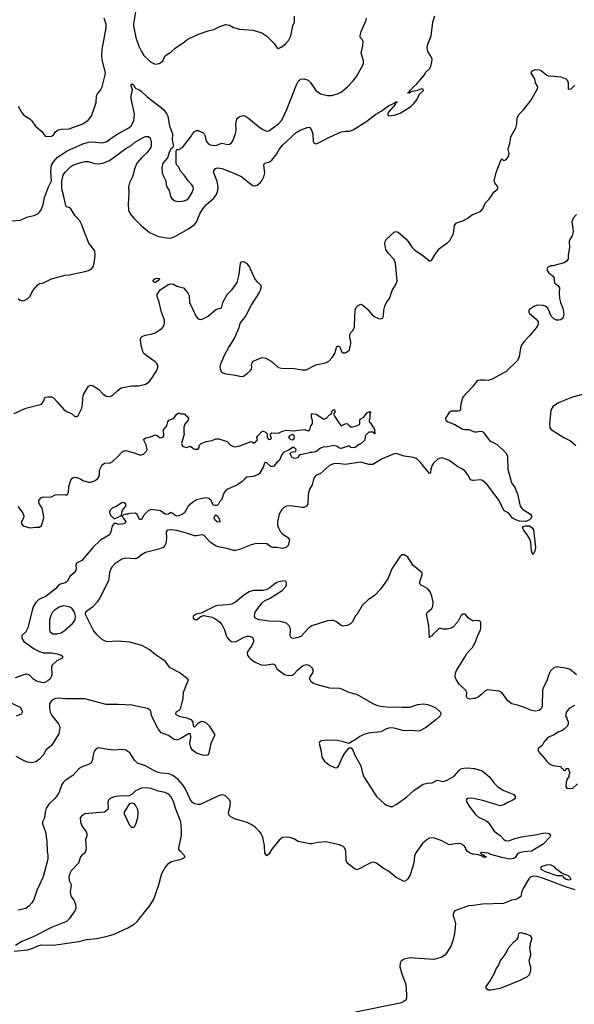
# Model space of a CAD drawing. Header units: inches. Extents: x 1678809 to 1859548, y 384609 to 522868.
# Tile 282 of 386: x 1785366 to 1791029, y 403069 to 413114. Entities that reach past the tile are written whole.
import ezdxf

# ---------------------------------------------------------------- set-up
doc = ezdxf.new("R2010")
doc.units = ezdxf.units.IN
doc.header["$MEASUREMENT"] = 0
for name, color, linetype in [('B7480', 7, 'Continuous'), ('B7481', 7, 'Continuous'), ('B7490', 7, 'Continuous'), ('B7491', 7, 'Continuous')]:
    doc.layers.add(name, color=color, linetype=linetype)

msp = doc.modelspace()

# ---------------------------------------------------------------- linework, layer by layer
at = {"layer": 'B7480', "color": 5}
for points, elevation in [([(1785310, 409098), (1785430, 409150), (1785588, 409190), (1785613, 409227), (1785618, 409250), (1785630, 409262), (1785655, 409265), (1785690, 409265), (1785710, 409256), (1785750, 409216), (1785817, 409137), (1785850, 409114), (1785895, 409095), (1785930, 409065), (1785950, 409065), (1785963, 409077), (1786001, 409150), (1786009, 409190), (1786010, 409250), (1786018, 409290), (1786070, 409374), (1786090, 409384), (1786110, 409381), (1786170, 409345), (1786216, 409296), (1786250, 409273), (1786290, 409270), (1786317, 409283), (1786370, 409336), (1786403, 409357), (1786510, 409377), (1786580, 409380), (1786650, 409396), (1786684, 409416), (1786710, 409447), (1786765, 409535), (1786776, 409570), (1786775, 409590), (1786764, 409610), (1786750, 409622), (1786663, 409683), (1786635, 409710), (1786624, 409730), (1786605, 409790), (1786598, 409850), (1786604, 409870), (1786618, 409882), (1786646, 409894), (1786710, 409907), (1786750, 409921), (1786817, 409963), (1786839, 409990), (1786842, 410000)], 280), ([(1787612, 410000), (1787605, 409970), (1787560, 409870), (1787502, 409778), (1787450, 409682), (1787412, 409590), (1787409, 409570), (1787412, 409552), (1787424, 409524), (1787441, 409510), (1787470, 409502), (1787550, 409490), (1787630, 409473), (1787650, 409477), (1787690, 409503), (1787721, 409530), (1787733, 409547), (1787737, 409570), (1787732, 409590), (1787735, 409605), (1787749, 409630), (1787830, 409665), (1787850, 409668), (1787880, 409660), (1787932, 409630), (1787950, 409618), (1788005, 409565), (1788042, 409558), (1788170, 409554), (1788250, 409541), (1788290, 409541), (1788390, 409592), (1788490, 409612), (1788521, 409630), (1788561, 409670), (1788585, 409710), (1788602, 409770), (1788610, 409782), (1788630, 409782), (1788651, 409730), (1788670, 409715), (1788690, 409716), (1788710, 409725), (1788733, 409747), (1788747, 409810), (1788747, 409830), (1788738, 409870), (1788738, 409902), (1788744, 409916), (1788772, 409948), (1788783, 409977), (1788784, 410000)], 280), ([(1790000, 409383), (1789990, 409370), (1789890, 409262), (1789873, 409210), (1789866, 409170), (1789865, 409130), (1789857, 409123), (1789841, 409119), (1789770, 409120), (1789750, 409106), (1789713, 409050), (1789717, 409030), (1789736, 409010), (1789810, 408984), (1789890, 408938), (1789910, 408933), (1789953, 408933), (1790000, 408914)], 280), ([(1785346, 408146), (1785383, 408103), (1785400, 408080), (1785408, 408050), (1785405, 408030), (1785384, 407990), (1785385, 407970), (1785401, 407950), (1785470, 407931), (1785530, 407937), (1785570, 407936), (1785590, 407954), (1785612, 408030), (1785610, 408062), (1785595, 408130), (1785569, 408170), (1785562, 408190), (1785561, 408210), (1785583, 408237), (1785610, 408246), (1785670, 408242), (1785690, 408247), (1785730, 408267), (1785750, 408270), (1785830, 408265), (1785852, 408268), (1785864, 408290), (1785867, 408350), (1785890, 408416), (1785910, 408440), (1785930, 408446), (1785950, 408444), (1785987, 408430), (1786010, 408413), (1786070, 408396), (1786090, 408395), (1786130, 408410), (1786160, 408430), (1786174, 408450), (1786181, 408470), (1786182, 408518), (1786207, 408573), (1786232, 408588), (1786290, 408593), (1786310, 408602), (1786376, 408664), (1786410, 408703), (1786430, 408717), (1786450, 408720), (1786536, 408696), (1786590, 408674), (1786610, 408673), (1786630, 408683), (1786659, 408710), (1786667, 408730), (1786658, 408778), (1786630, 408832), (1786653, 408847), (1786703, 408857), (1786750, 408878), (1786770, 408871), (1786794, 408850), (1786810, 408848), (1786830, 408859), (1786838, 408870), (1786833, 408930), (1786869, 408970), (1786878, 409010), (1786888, 409030), (1786935, 409045), (1786970, 409091), (1786990, 409102), (1787010, 409094), (1787050, 409094), (1787058, 409078), (1787070, 409074), (1787091, 409050), (1787085, 409030), (1787053, 408987), (1787043, 408957), (1787042, 408910), (1787047, 408887), (1787019, 408790), (1787025, 408770), (1787040, 408760), (1787070, 408751), (1787110, 408762), (1787138, 408738), (1787150, 408732), (1787170, 408732), (1787190, 408734), (1787198, 408750), (1787198, 408770), (1787218, 408790), (1787269, 408810), (1787330, 408821), (1787370, 408838), (1787398, 408838), (1787486, 408810), (1787516, 408776), (1787550, 408759), (1787570, 408757), (1787613, 408767), (1787730, 408811), (1787744, 408804), (1787750, 408794), (1787770, 408802), (1787793, 408827), (1787789, 408850), (1787799, 408870), (1787835, 408910), (1787850, 408915), (1787872, 408910), (1787894, 408890), (1787892, 408850), (1787910, 408832), (1787930, 408834), (1787938, 408850), (1787926, 408870), (1787926, 408890), (1787942, 408898), (1788010, 408896), (1788050, 408916), (1788090, 408925), (1788159, 408921), (1788270, 408932), (1788310, 408918), (1788328, 408930), (1788338, 408970), (1788354, 408990), (1788355, 409025), (1788346, 409054), (1788345, 409090), (1788350, 409098), (1788392, 409090), (1788470, 409038), (1788498, 409050), (1788530, 409082), (1788546, 409090), (1788555, 409125), (1788570, 409138), (1788582, 409130), (1788584, 409124), (1788585, 409110), (1788571, 409090), (1788579, 409070), (1788630, 408991), (1788650, 408972), (1788690, 408992), (1788710, 408994), (1788732, 408970), (1788750, 408958), (1788806, 408970), (1788835, 408985), (1788838, 408990), (1788838, 409030), (1788843, 409037), (1788880, 409060), (1788910, 409102), (1788930, 409114), (1788952, 409112), (1788942, 409098), (1788942, 409050), (1788934, 409030), (1788934, 409010), (1788944, 409004), (1788990, 408934), (1788992, 408890), (1788986, 408890), (1788982, 408902), (1788970, 408906), (1788930, 408906), (1788894, 408870), (1788890, 408826), (1788852, 408790), (1788824, 408776), (1788790, 408749), (1788770, 408745), (1788746, 408750), (1788730, 408766), (1788650, 408740), (1788630, 408741), (1788602, 408762), (1788570, 408770), (1788510, 408755), (1788466, 408754), (1788436, 408744), (1788390, 408706), (1788350, 408698), (1788330, 408700), (1788310, 408690), (1788230, 408675), (1788217, 408663), (1788210, 408649), (1788190, 408640), (1788170, 408638), (1788145, 408650), (1788133, 408670), (1788129, 408691), (1788150, 408704), (1788186, 408710), (1788189, 408730), (1788170, 408749), (1788150, 408749), (1788116, 408724), (1788060, 408700), (1788043, 408677), (1788020, 408620), (1787990, 408596), (1787960, 408560), (1787950, 408554), (1787930, 408557), (1787890, 408594), (1787870, 408596), (1787864, 408590), (1787852, 408548), (1787815, 408485), (1787797, 408470), (1787750, 408453), (1787690, 408447), (1787670, 408435), (1787637, 408403), (1787591, 408369), (1787490, 408326), (1787470, 408310), (1787455, 408290), (1787426, 408214), (1787410, 408198), (1787396, 408170), (1787381, 408159), (1787357, 408157), (1787341, 408161), (1787322, 408210), (1787299, 408230), (1787270, 408235), (1787230, 408230), (1787170, 408215), (1787130, 408190), (1787087, 408150), (1787050, 408082), (1787030, 408068), (1786990, 408053), (1786970, 408050), (1786955, 408055), (1786930, 408077), (1786910, 408086), (1786885, 408070), (1786870, 408067), (1786850, 408070), (1786804, 408104), (1786710, 408116), (1786677, 408103), (1786656, 408084), (1786637, 408063), (1786610, 408015), (1786590, 408014), (1786566, 408066), (1786550, 408079), (1786490, 408077), (1786470, 408069), (1786450, 408069), (1786422, 408058), (1786414, 408050), (1786422, 408030), (1786452, 407990), (1786432, 407970), (1786370, 407964), (1786350, 407975), (1786330, 407975), (1786310, 407949), (1786298, 407890), (1786282, 407858), (1786190, 407804), (1786112, 407728), (1786002, 407598), (1785947, 407570), (1785941, 407550), (1785942, 407510), (1785937, 407490), (1785923, 407470), (1785883, 407437), (1785850, 407383), (1785830, 407370), (1785769, 407351), (1785733, 407307), (1785650, 407243), (1785630, 407230), (1785561, 407199), (1785531, 407169), (1785508, 407130), (1785494, 407090), (1785450, 406909), (1785430, 406870), (1785388, 406832), (1785387, 406810), (1785395, 406790), (1785410, 406770), (1785514, 406694), (1785569, 406669), (1785610, 406656), (1785690, 406656), (1785750, 406646), (1785791, 406630), (1785807, 406610), (1785800, 406600), (1785746, 406574), (1785698, 406530), (1785690, 406510), (1785694, 406430), (1785689, 406410), (1785677, 406390), (1785652, 406368), (1785630, 406355), (1785610, 406349), (1785590, 406351), (1785530, 406370), (1785506, 406386), (1785466, 406426), (1785450, 406435), (1785430, 406437), (1785320, 406400)], 260), ([(1790000, 408413), (1789990, 408412), (1789970, 408421), (1789942, 408470), (1789910, 408513), (1789887, 408530), (1789836, 408556), (1789750, 408617), (1789710, 408634), (1789670, 408645), (1789636, 408630), (1789590, 408590), (1789576, 408570), (1789564, 408530), (1789561, 408490), (1789550, 408483), (1789458, 408598), (1789416, 408636), (1789386, 408646), (1789290, 408661), (1789210, 408687), (1789190, 408686), (1789066, 408634), (1788970, 408577), (1788930, 408577), (1788850, 408600), (1788690, 408575), (1788613, 408587), (1788570, 408582), (1788530, 408565), (1788436, 408484), (1788390, 408464), (1788370, 408435), (1788353, 408370), (1788330, 408330), (1788319, 408301), (1788312, 408268), (1788307, 408173), (1788296, 408150), (1788270, 408137), (1788250, 408136), (1788130, 408156), (1788090, 408151), (1788064, 408136), (1788043, 408117), (1788016, 408070), (1787998, 407990), (1787999, 407959), (1788007, 407930), (1788029, 407890), (1788050, 407868), (1788105, 407830), (1788122, 407810), (1788106, 407750), (1788087, 407730), (1788050, 407719), (1787990, 407729), (1787950, 407730), (1787930, 407736), (1787890, 407765), (1787850, 407771), (1787770, 407765), (1787730, 407757), (1787610, 407709), (1787570, 407699), (1787550, 407699), (1787480, 407720), (1787410, 407731), (1787366, 407746), (1787310, 407782), (1787250, 407851), (1787230, 407858), (1787173, 407847), (1787150, 407847), (1787070, 407876), (1786970, 407902), (1786909, 407911), (1786874, 407906), (1786861, 407890), (1786866, 407826), (1786859, 407770), (1786849, 407750), (1786830, 407729), (1786788, 407712), (1786650, 407679), (1786610, 407655), (1786570, 407621), (1786550, 407613), (1786450, 407620), (1786409, 407611), (1786338, 407562), (1786308, 407530), (1786296, 407510), (1786283, 407470), (1786272, 407388), (1786184, 407216), (1786161, 407179), (1786110, 407119), (1786038, 407070), (1786036, 407050), (1786120, 406880), (1786150, 406842), (1786210, 406790), (1786251, 406771), (1786370, 406777), (1786488, 406768), (1786610, 406734), (1786690, 406689), (1786750, 406640), (1786840, 406580), (1786892, 406510), (1787003, 406450), (1787084, 406390), (1787084, 406370), (1787036, 406250), (1787032, 406190), (1787009, 406090), (1786999, 406070), (1786962, 406050), (1786957, 406030), (1786996, 406010), (1787070, 405992), (1787115, 405975), (1787135, 405950), (1787139, 405910), (1787150, 405897), (1787185, 405935), (1787209, 405951), (1787230, 405956), (1787250, 405951), (1787270, 405939), (1787301, 405910), (1787355, 405825), (1787355, 405810), (1787319, 405730), (1787299, 405630), (1787290, 405615), (1787282, 405610), (1787253, 405607), (1787233, 405610), (1787170, 405631), (1787130, 405661), (1787112, 405690), (1787103, 405730), (1787113, 405793), (1787110, 405830), (1787090, 405830), (1787003, 405777), (1786970, 405765), (1786935, 405775), (1786887, 405810), (1786810, 405837), (1786779, 405879), (1786723, 405990), (1786707, 406030), (1786707, 406050), (1786699, 406070), (1786670, 406088), (1786510, 406121), (1786372, 406128), (1786250, 406127), (1786030, 406186), (1785830, 406186), (1785770, 406192), (1785732, 406188), (1785710, 406180), (1785690, 406166), (1785670, 406135), (1785669, 406090), (1785679, 406050), (1785694, 406014), (1785761, 405930), (1785772, 405910), (1785775, 405890), (1785765, 405830), (1785691, 405709), (1785635, 405665), (1785605, 405610), (1785569, 405570), (1785530, 405543), (1785489, 405531), (1785450, 405538), (1785418, 405550), (1785330, 405598)], 280), ([(1790000, 406982), (1789990, 406982), (1789949, 407009), (1789922, 407042), (1789910, 407049), (1789890, 407049), (1789869, 407031), (1789840, 406970), (1789790, 406917), (1789770, 406905), (1789730, 406897), (1789690, 406897), (1789670, 406904), (1789650, 406902), (1789580, 406840), (1789570, 406826), (1789558, 406822), (1789550, 406808), (1789544, 406930), (1789518, 407050), (1789529, 407070), (1789573, 407107), (1789585, 407130), (1789587, 407170), (1789574, 407234), (1789557, 407277), (1789530, 407312), (1789464, 407344), (1789454, 407354), (1789449, 407370), (1789474, 407450), (1789475, 407470), (1789385, 407545), (1789330, 407630), (1789310, 407645), (1789290, 407653), (1789270, 407653), (1789246, 407634), (1789167, 407510), (1789125, 407410), (1789053, 407307), (1788990, 407238), (1788924, 407196), (1788862, 407138), (1788811, 407050), (1788792, 407028), (1788763, 406970), (1788743, 406950), (1788710, 406935), (1788670, 406928), (1788650, 406933), (1788600, 406970), (1788570, 406983), (1788550, 406986), (1788510, 406980), (1788350, 406930), (1788319, 406910), (1788237, 406823), (1788210, 406810), (1788162, 406802), (1788145, 406805), (1788130, 406818), (1788127, 406830), (1788132, 406890), (1788128, 406910), (1788118, 406930), (1788090, 406959), (1788030, 406974), (1787910, 406977), (1787870, 406986), (1787810, 406991), (1787770, 407010), (1787763, 407030), (1787772, 407070), (1787839, 407161), (1787870, 407187), (1787915, 407210), (1788046, 407290), (1788083, 407330), (1788089, 407350), (1788089, 407369), (1788082, 407382), (1788069, 407389), (1788010, 407380), (1787990, 407371), (1787956, 407350), (1787921, 407319), (1787881, 407299), (1787848, 407292), (1787750, 407289), (1787710, 407278), (1787650, 407238), (1787570, 407170), (1787530, 407152), (1787490, 407143), (1787390, 407137), (1787361, 407130), (1787220, 407060), (1787167, 407050), (1787139, 407030), (1787139, 407010), (1787150, 406999), (1787170, 406993), (1787215, 407025), (1787246, 407034), (1787330, 407018), (1787370, 406997), (1787405, 406970), (1787430, 406943), (1787458, 406890), (1787473, 406833), (1787485, 406810), (1787510, 406783), (1787530, 406770), (1787570, 406768), (1787650, 406810), (1787690, 406824), (1787710, 406825), (1787730, 406819), (1787743, 406810), (1787750, 406798), (1787753, 406770), (1787736, 406730), (1787694, 406670), (1787688, 406652), (1787691, 406630), (1787705, 406610), (1787725, 406590), (1787770, 406559), (1787830, 406532), (1787870, 406530), (1787950, 406544), (1787970, 406531), (1787992, 406490), (1788070, 406433), (1788110, 406424), (1788152, 406428), (1788170, 406439), (1788202, 406478), (1788250, 406518), (1788270, 406530), (1788295, 406535), (1788324, 406524), (1788346, 406506), (1788355, 406490), (1788361, 406470), (1788356, 406450), (1788328, 406410), (1788326, 406390), (1788335, 406370), (1788360, 406350), (1788390, 406336), (1788530, 406299), (1788630, 406293), (1788670, 406281), (1788717, 406257), (1788810, 406229), (1788970, 406138), (1789010, 406120), (1789050, 406110), (1789110, 406103), (1789270, 406099), (1789350, 406102), (1789430, 406128), (1789490, 406135), (1789530, 406128), (1789570, 406115), (1789619, 406090), (1789661, 406050), (1789667, 406030), (1789657, 406010), (1789615, 405970), (1789511, 405889), (1789450, 405858), (1789430, 405855), (1789370, 405861), (1789290, 405860), (1789190, 405886), (1789150, 405889), (1789110, 405879), (1789052, 405850), (1788926, 405834), (1788880, 405820), (1788839, 405801), (1788790, 405767), (1788756, 405750), (1788730, 405728), (1788684, 405744), (1788610, 405760), (1788510, 405762), (1788443, 405757), (1788430, 405750), (1788425, 405730), (1788444, 405650), (1788451, 405590), (1788479, 405550), (1788528, 405508), (1788572, 405488), (1788590, 405483), (1788610, 405484), (1788622, 405498), (1788661, 405590), (1788685, 405630), (1788730, 405686), (1788750, 405686), (1788770, 405656), (1788788, 405610), (1788850, 405501), (1788866, 405426), (1788879, 405390), (1788985, 405225), (1789010, 405190), (1789090, 405115), (1789110, 405102), (1789150, 405088), (1789172, 405088), (1789210, 405107), (1789317, 405183), (1789390, 405250), (1789486, 405314), (1789530, 405325), (1789578, 405330), (1789630, 405356), (1789690, 405342), (1789730, 405354), (1789803, 405397), (1789848, 405452), (1789870, 405470), (1789901, 405479), (1789950, 405483), (1790000, 405475)], 320), ([(1790000, 406188), (1789970, 406183), (1789939, 406190), (1789927, 406210), (1789930, 406250), (1789922, 406270), (1789854, 406334), (1789822, 406382), (1789813, 406410), (1789815, 406450), (1789825, 406475), (1789912, 406610), (1789931, 406649), (1789990, 406710), (1790000, 406728)], 320), ([(1785243, 406163), (1785370, 406099), (1785387, 406070), (1785393, 406050), (1785381, 406030), (1785331, 406009)], 260), ([(1790000, 404600), (1789990, 404601), (1789964, 404610), (1789933, 404630), (1789921, 404650), (1789917, 404670), (1789902, 404690), (1789870, 404707), (1789850, 404710), (1789813, 404707), (1789750, 404695), (1789675, 404735), (1789610, 404760), (1789590, 404766), (1789550, 404763), (1789526, 404750), (1789480, 404710), (1789410, 404615), (1789398, 404582), (1789391, 404510), (1789352, 404390), (1789330, 404348), (1789310, 404328), (1789290, 404321), (1789210, 404364), (1789130, 404427), (1789078, 404458), (1789010, 404508), (1788990, 404517), (1788970, 404518), (1788950, 404512), (1788810, 404440), (1788790, 404446), (1788709, 404509), (1788701, 404541), (1788697, 404630), (1788690, 404653), (1788674, 404674), (1788630, 404697), (1788510, 404724), (1788490, 404728), (1788410, 404720), (1788350, 404707), (1788330, 404707), (1788210, 404730), (1788172, 404752), (1788124, 404770), (1788090, 404774), (1788051, 404770), (1788015, 404745), (1787940, 404650), (1787910, 404601), (1787890, 404585), (1787870, 404610), (1787864, 404690), (1787850, 404770), (1787831, 404810), (1787810, 404836), (1787770, 404875), (1787730, 404905), (1787690, 404925), (1787561, 404961), (1787522, 404982), (1787503, 405003), (1787499, 405030), (1787514, 405090), (1787518, 405130), (1787510, 405155), (1787470, 405194), (1787450, 405203), (1787430, 405205), (1787390, 405191), (1787210, 405109), (1787190, 405106), (1787150, 405115), (1787130, 405127), (1787110, 405154), (1787055, 405270), (1787030, 405310), (1786983, 405363), (1786930, 405403), (1786890, 405420), (1786810, 405428), (1786770, 405438), (1786730, 405456), (1786650, 405503), (1786570, 405529), (1786539, 405559), (1786490, 405634), (1786450, 405660), (1786410, 405667), (1786330, 405661), (1786270, 405667), (1786170, 405685), (1786150, 405679), (1786127, 405653), (1786115, 405610), (1786107, 405553), (1786094, 405530), (1786070, 405514), (1786010, 405496), (1785990, 405484), (1785970, 405470), (1785910, 405403), (1785829, 405351), (1785810, 405333), (1785795, 405310), (1785770, 405234), (1785756, 405210), (1785724, 405170), (1785663, 405110), (1785637, 405070), (1785626, 405030), (1785621, 404970), (1785600, 404930), (1785600, 404910), (1785630, 404830), (1785642, 404730), (1785647, 404630), (1785655, 404590), (1785653, 404550), (1785606, 404370), (1785543, 404230), (1785510, 404139), (1785490, 404105), (1785461, 404070), (1785430, 404047), (1785350, 404029)], 320), ([(1785311, 403611), (1785450, 403626), (1785500, 403640), (1785550, 403665), (1785585, 403675), (1785710, 403672), (1785970, 403708), (1786050, 403730), (1786150, 403739), (1786250, 403759), (1786330, 403785), (1786472, 403848), (1786534, 403886), (1786566, 403914), (1786699, 404081), (1786737, 404143), (1786784, 404276), (1786816, 404404), (1786850, 404464), (1786890, 404508), (1786915, 404525), (1787015, 404550), (1787054, 404570), (1787046, 404590), (1787003, 404630), (1786992, 404650), (1786990, 404666), (1787018, 404790), (1787018, 404850), (1787010, 404930), (1786960, 405060), (1786937, 405137), (1786911, 405190), (1786891, 405210), (1786850, 405231), (1786785, 405245), (1786710, 405270), (1786650, 405277), (1786610, 405273), (1786550, 405246), (1786510, 405209), (1786485, 405195), (1786370, 405194), (1786330, 405187), (1786291, 405170), (1786273, 405150), (1786267, 405130), (1786270, 405070), (1786265, 405055), (1786231, 405029), (1786030, 405013), (1785996, 404990), (1785985, 404970), (1785986, 404930), (1786000, 404890), (1786044, 404830), (1786053, 404810), (1786053, 404787), (1786039, 404750), (1786045, 404650), (1786031, 404610), (1786005, 404595), (1785987, 404573), (1785967, 404510), (1785892, 404430), (1785881, 404410), (1785868, 404368), (1785871, 404331), (1785892, 404290), (1785881, 404210), (1785893, 404170), (1785918, 404130), (1785936, 404090), (1785940, 404050), (1785932, 404030), (1785874, 403946), (1785845, 403915), (1785690, 403854), (1785503, 403757), (1785388, 403710), (1785325, 403670)], 340), ([(1790000, 405167), (1789970, 405173), (1789936, 405170), (1789926, 405150), (1789932, 405130), (1789954, 405090), (1790000, 405032)], 320), ([(1790000, 404078), (1789950, 404072), (1789873, 404047), (1789810, 404022), (1789798, 404010), (1789791, 403990), (1789791, 403970), (1789803, 403943), (1789817, 403890), (1789805, 403790), (1789793, 403730), (1789772, 403668), (1789724, 403590), (1789707, 403570), (1789670, 403547), (1789590, 403527), (1789350, 403544), (1789292, 403530), (1789261, 403510), (1789251, 403489), (1789247, 403450), (1789264, 403390), (1789308, 403270), (1789314, 403170), (1789314, 403130), (1789308, 403110), (1789279, 403090), (1789250, 403081), (1788796, 402990)], 340)]:
    msp.add_lwpolyline(points, dxfattribs=dict(at, elevation=elevation))
for points, elevation in [([(1788150, 408882), (1788122, 408870), (1788112, 408850), (1788130, 408832), (1788150, 408827), (1788164, 408836), (1788173, 408850), (1788168, 408870)], 260), ([(1786430, 408189), (1786410, 408185), (1786352, 408148), (1786310, 408131), (1786289, 408110), (1786284, 408090), (1786290, 408064), (1786330, 408022), (1786370, 408038), (1786394, 408054), (1786406, 408054), (1786409, 408089), (1786415, 408110), (1786449, 408150), (1786449, 408170)], 260), ([(1787410, 407989), (1787382, 407990), (1787359, 408010), (1787353, 408030), (1787357, 408050), (1787370, 408063), (1787390, 408050), (1787407, 408010)], 260), ([(1785810, 407134), (1785770, 407121), (1785720, 407090), (1785700, 407070), (1785683, 407037), (1785670, 406990), (1785669, 406889), (1785678, 406870), (1785705, 406850), (1785750, 406847), (1785790, 406860), (1785821, 406879), (1785905, 406955), (1785932, 406990), (1785937, 407030), (1785927, 407070), (1785900, 407110), (1785870, 407125)], 280), ([(1786510, 404873), (1786490, 404894), (1786436, 405010), (1786438, 405030), (1786490, 405118), (1786510, 405126), (1786530, 405116), (1786553, 405090), (1786570, 405058), (1786574, 405030), (1786570, 404969), (1786550, 404902), (1786530, 404873)], 340)]:
    msp.add_lwpolyline(points, close=True, dxfattribs=dict(at, elevation=elevation))
at = {"layer": 'B7481', "color": 5}
for points, elevation in [([(1785351, 410270), (1785371, 410251), (1785390, 410246), (1785411, 410249), (1785449, 410270), (1785469, 410290), (1785505, 410355), (1785552, 410408), (1785570, 410421), (1785610, 410431), (1785691, 410471), (1785830, 410507), (1785870, 410511), (1786030, 410544), (1786070, 410556), (1786104, 410576), (1786119, 410601), (1786131, 410649), (1786137, 410710), (1786132, 410752), (1786124, 410770), (1786073, 410833), (1786027, 410947), (1786002, 411022), (1785982, 411062), (1785934, 411114), (1785890, 411186), (1785870, 411198), (1785850, 411203), (1785836, 411216), (1785817, 411310), (1785795, 411390), (1785798, 411470), (1785811, 411529), (1785830, 411559), (1785890, 411615), (1785910, 411629), (1785990, 411657), (1786030, 411666), (1786067, 411667), (1786130, 411647), (1786170, 411643), (1786226, 411654), (1786284, 411676), (1786450, 411801), (1786505, 411830), (1786539, 411861), (1786627, 411913), (1786650, 411922), (1786681, 411921), (1786697, 411910), (1786708, 411868), (1786709, 411830), (1786705, 411810), (1786666, 411754), (1786610, 411704), (1786561, 411650), (1786538, 411590), (1786519, 411510), (1786487, 411450), (1786476, 411410), (1786480, 411350), (1786473, 411230), (1786478, 411170), (1786494, 411134), (1786530, 411090), (1786611, 411011), (1786690, 410944), (1786783, 410903), (1786870, 410887), (1786910, 410886), (1786950, 410902), (1787090, 410982), (1787150, 411024), (1787171, 411050), (1787206, 411134), (1787237, 411183), (1787273, 411227), (1787346, 411290), (1787375, 411330), (1787388, 411370), (1787391, 411410), (1787382, 411462), (1787350, 411550), (1787348, 411572), (1787365, 411595), (1787390, 411602), (1787430, 411596), (1787564, 411544), (1787633, 411510), (1787744, 411424), (1787770, 411418), (1787790, 411425), (1787820, 411450), (1787842, 411478), (1787860, 411510), (1787868, 411550), (1787859, 411630), (1787867, 411650), (1787910, 411662), (1787940, 411680), (1787993, 411747), (1788016, 411790), (1788050, 411834), (1788190, 411962), (1788230, 411988), (1788310, 412017), (1788330, 412013), (1788347, 411987), (1788359, 411950), (1788363, 411870), (1788370, 411859), (1788389, 411849), (1788410, 411853), (1788530, 411915), (1788650, 411969), (1788690, 411978), (1788730, 411978), (1788770, 411989), (1788910, 412078), (1789003, 412150), (1789058, 412182), (1789130, 412235), (1789182, 412258), (1789190, 412267), (1789198, 412262), (1789195, 412270), (1789210, 412277), (1789216, 412276), (1789216, 412270), (1789200, 412260), (1789199, 412250), (1789133, 412170), (1789123, 412150), (1789130, 412132), (1789190, 412139), (1789250, 412161), (1789294, 412186), (1789358, 412230), (1789390, 412258), (1789422, 412298), (1789447, 412353), (1789488, 412390), (1789486, 412406), (1789470, 412408), (1789427, 412393), (1789377, 412383), (1789362, 412378), (1789346, 412366), (1789331, 412369), (1789330, 412366), (1789329, 412369), (1789345, 412375), (1789346, 412390), (1789361, 412399), (1789387, 412430), (1789421, 412459), (1789498, 412550), (1789510, 412574), (1789549, 412611), (1789563, 412637), (1789575, 412685), (1789576, 412710), (1789563, 412743), (1789533, 412790), (1789528, 412832), (1789534, 412866), (1789566, 412950), (1789585, 413090), (1789605, 413155)], 320), ([(1786553, 413213), (1786527, 413073), (1786527, 413050), (1786551, 412931), (1786584, 412844), (1786609, 412790), (1786634, 412750), (1786690, 412693), (1786710, 412679), (1786750, 412661), (1786790, 412666), (1786829, 412690), (1786834, 412710), (1786855, 412750), (1786910, 412781), (1786955, 412825), (1787050, 412887), (1787072, 412908), (1787097, 412923), (1787192, 412968), (1787290, 413001), (1787350, 413013), (1787410, 413043), (1787470, 413064), (1787510, 413059), (1787550, 413036), (1787610, 413017), (1787747, 413007), (1787840, 412980), (1787890, 412947), (1787963, 412870), (1787990, 412831), (1788010, 412821), (1788042, 412838), (1788085, 412870), (1788110, 412903), (1788133, 412950), (1788155, 413050), (1788172, 413090), (1788173, 413150)], 360), ([(1785241, 411059), (1785370, 411070), (1785450, 411102), (1785510, 411115), (1785550, 411134), (1785570, 411150), (1785590, 411182), (1785606, 411230), (1785619, 411301), (1785660, 411410), (1785690, 411470), (1785684, 411570), (1785691, 411630), (1785710, 411663), (1785752, 411710), (1785850, 411776), (1786010, 411847), (1786070, 411863), (1786110, 411868), (1786210, 411858), (1786250, 411867), (1786350, 411938), (1786482, 412010), (1786503, 412030), (1786530, 412083), (1786538, 412150), (1786503, 412310), (1786503, 412337), (1786517, 412397), (1786502, 412450), (1786510, 412458), (1786530, 412445), (1786542, 412422), (1786553, 412413), (1786590, 412399), (1786606, 412386), (1786667, 412327), (1786814, 412214), (1786841, 412190), (1786870, 412150), (1786879, 412130), (1786897, 412030), (1786927, 411950), (1786922, 411890), (1786937, 411823), (1786931, 411809), (1786910, 411794), (1786896, 411770), (1786875, 411705), (1786828, 411650), (1786817, 411603), (1786822, 411550), (1786830, 411525), (1786859, 411470), (1786861, 411430), (1786867, 411410), (1786891, 411370), (1786906, 411310), (1786918, 411290), (1786950, 411266), (1786990, 411259), (1787046, 411266), (1787070, 411277), (1787090, 411291), (1787127, 411350), (1787141, 411390), (1787137, 411410), (1787125, 411430), (1787085, 411470), (1787047, 411527), (1787009, 411569), (1786990, 411608), (1786969, 411629), (1786963, 411643), (1786964, 411776), (1786969, 411791), (1786990, 411791), (1787030, 411810), (1787119, 411930), (1787129, 411950), (1787149, 411971), (1787170, 411985), (1787190, 411985), (1787240, 411960), (1787251, 411951), (1787257, 411937), (1787266, 411890), (1787275, 411870), (1787291, 411850), (1787310, 411839), (1787333, 411833), (1787370, 411832), (1787430, 411853), (1787490, 411842), (1787510, 411845), (1787530, 411859), (1787543, 411877), (1787568, 411950), (1787576, 411990), (1787572, 412052), (1787582, 412098), (1787589, 412111), (1787610, 412127), (1787650, 412135), (1787670, 412129), (1787702, 412110), (1787804, 412024), (1787850, 411994), (1787890, 411978), (1787910, 411981), (1788010, 412050), (1788043, 412090), (1788090, 412190), (1788191, 412450), (1788210, 412485), (1788232, 412508), (1788272, 412512), (1788310, 412498), (1788334, 412474), (1788390, 412390), (1788436, 412356), (1788510, 412339), (1788550, 412339), (1788610, 412357), (1788650, 412376), (1788714, 412430), (1788772, 412490), (1788804, 412536), (1788870, 412650), (1788876, 412670), (1788875, 412695), (1788854, 412774), (1788871, 412850), (1788873, 412890), (1788867, 412907), (1788847, 412930), (1788842, 412950), (1788845, 412965), (1788852, 412992), (1788902, 413110), (1788908, 413130)], 340), ([(1785350, 412231), (1785385, 412170), (1785410, 412141), (1785470, 412101), (1785490, 412081), (1785528, 412028), (1785593, 411973), (1785625, 411925), (1785650, 411921), (1785690, 411925), (1785710, 411939), (1785731, 411970), (1785758, 411990), (1785790, 411998), (1785870, 412002), (1786010, 412050), (1786066, 412090), (1786098, 412130), (1786107, 412150), (1786146, 412270), (1786150, 412338), (1786161, 412359), (1786190, 412395), (1786207, 412430), (1786240, 412550), (1786241, 412570), (1786207, 412707), (1786205, 412750), (1786209, 412811), (1786250, 413030), (1786248, 413070), (1786230, 413130)], 360), ([(1788784, 410000), (1788792, 410150), (1788803, 410177), (1788822, 410198), (1788850, 410211), (1788870, 410203), (1788919, 410159), (1788964, 410104), (1788986, 410086), (1789030, 410065), (1789050, 410063), (1789071, 410070), (1789080, 410090), (1789085, 410150), (1789095, 410190), (1789112, 410228), (1789141, 410270), (1789169, 410350), (1789208, 410412), (1789220, 410450), (1789204, 410630), (1789189, 410669), (1789130, 410730), (1789105, 410770), (1789095, 410830), (1789096, 410850), (1789107, 410873), (1789190, 410948), (1789210, 410954), (1789230, 410948), (1789310, 410877), (1789333, 410850), (1789372, 410790), (1789401, 410761), (1789470, 410720), (1789550, 410655), (1789570, 410657), (1789605, 410715), (1789650, 410775), (1789670, 410794), (1789739, 410841), (1789758, 410862), (1789796, 410930), (1789807, 411013), (1789823, 411037), (1789830, 411042), (1789890, 411062), (1789935, 411085), (1789990, 411125), (1790000, 411129)], 280), ([(1786842, 410000), (1786846, 410014), (1786844, 410050), (1786813, 410130), (1786791, 410231), (1786771, 410291), (1786770, 410310), (1786802, 410358), (1786880, 410410), (1786910, 410420), (1786937, 410417), (1786970, 410396), (1787037, 410377), (1787079, 410330), (1787097, 410297), (1787101, 410230), (1787167, 410087), (1787190, 410061), (1787210, 410055), (1787230, 410059), (1787290, 410090), (1787370, 410156), (1787427, 410173), (1787439, 410230), (1787485, 410310), (1787537, 410363), (1787588, 410432), (1787606, 410514), (1787622, 410630), (1787630, 410643), (1787650, 410648), (1787681, 410630), (1787714, 410590), (1787767, 410467), (1787790, 410439), (1787825, 410410), (1787831, 410390), (1787821, 410350), (1787811, 410330), (1787732, 410208), (1787673, 410090), (1787617, 410023), (1787612, 410000)], 280)]:
    msp.add_lwpolyline(points, dxfattribs=dict(at, elevation=elevation))
at = {"layer": 'B7481', "color": 5, "elevation": 280}
msp.add_lwpolyline([(1786750, 410430), (1786730, 410444), (1786730, 410458), (1786748, 410472), (1786770, 410476), (1786793, 410473), (1786795, 410470), (1786778, 410450), (1786759, 410441)], close=True, dxfattribs=at)
at = {"layer": 'B7490', "color": 5}
for points, elevation in [([(1790657, 410000), (1790653, 409990), (1790638, 409970), (1790570, 409888), (1790513, 409827), (1790488, 409792), (1790478, 409762), (1790467, 409673), (1790450, 409636), (1790334, 409526), (1790190, 409445), (1790150, 409432), (1790110, 409438), (1790070, 409438), (1790047, 409433), (1790030, 409424), (1790000, 409383)], 280), ([(1791150, 409302), (1791010, 409262), (1790873, 409210), (1790812, 409170), (1790790, 409130), (1790774, 408990), (1790780, 408950), (1790792, 408932), (1790920, 408850), (1790990, 408817), (1791045, 408770)], 320), ([(1790000, 408914), (1790010, 408910), (1790030, 408909), (1790070, 408916), (1790090, 408914), (1790103, 408903), (1790162, 408822), (1790179, 408810), (1790241, 408781), (1790330, 408696), (1790344, 408670), (1790348, 408650), (1790350, 408530), (1790389, 408390), (1790422, 408342), (1790450, 408278), (1790476, 408150), (1790500, 408120), (1790580, 408070), (1790590, 408054), (1790589, 408030), (1790570, 408010), (1790550, 408000), (1790530, 407996), (1790470, 407998), (1790430, 408011), (1790396, 408030), (1790359, 408079), (1790310, 408108), (1790261, 408210), (1790134, 408374), (1790090, 408413), (1790070, 408419), (1790000, 408413)], 280), ([(1790000, 406728), (1790013, 406750), (1790042, 406830), (1790070, 406890), (1790074, 406914), (1790073, 406970), (1790050, 406984), (1790000, 406982)], 320), ([(1791050, 406430), (1790985, 406485), (1790954, 406494), (1790850, 406511), (1790818, 406502), (1790790, 406476), (1790768, 406432), (1790749, 406370), (1790714, 406306), (1790705, 406270), (1790699, 406110), (1790690, 406084), (1790670, 406065), (1790630, 406060), (1790590, 406067), (1790530, 406094), (1790450, 406122), (1790390, 406136), (1790350, 406166), (1790289, 406249), (1790262, 406262), (1790143, 406277), (1790115, 406265), (1790082, 406230), (1790050, 406206), (1790016, 406190), (1790000, 406188)], 320), ([(1791030, 406118), (1790981, 406090), (1790947, 406050), (1790938, 406010), (1790952, 405990), (1790953, 405973), (1790962, 405962), (1790965, 405950), (1790965, 405930), (1790958, 405910), (1790930, 405878), (1790902, 405858), (1790870, 405849), (1790835, 405830), (1790822, 405818), (1790758, 405790), (1790718, 405742), (1790701, 405710), (1790661, 405679), (1790658, 405650), (1790731, 405570), (1790750, 405542), (1790770, 405525), (1790810, 405506), (1790890, 405494), (1790898, 405478), (1790913, 405473), (1790918, 405458), (1790930, 405454), (1790942, 405458), (1790947, 405473), (1790970, 405474), (1790973, 405453), (1790982, 405430), (1790972, 405410), (1790972, 405390), (1790953, 405367), (1790953, 405353), (1790945, 405335), (1790942, 405290), (1790953, 405273), (1791010, 405272), (1791061, 405319)], 340), ([(1790000, 405475), (1790010, 405473), (1790087, 405450), (1790167, 405387), (1790207, 405330), (1790248, 405288), (1790310, 405249), (1790410, 405210), (1790426, 405190), (1790426, 405170), (1790402, 405150), (1790350, 405127), (1790310, 405104), (1790270, 405093), (1790093, 405147), (1790000, 405167)], 320), ([(1790000, 405032), (1790018, 405010), (1790050, 404979), (1790124, 404944), (1790148, 404928), (1790210, 404837), (1790270, 404792), (1790310, 404750), (1790330, 404738), (1790370, 404740), (1790410, 404756), (1790490, 404777), (1790650, 404800), (1790690, 404813), (1790730, 404819), (1790771, 404811), (1790785, 404790), (1790774, 404770), (1790710, 404702), (1790610, 404640), (1790590, 404632), (1790514, 404626), (1790470, 404615), (1790450, 404604), (1790427, 404570), (1790410, 404556), (1790370, 404551), (1790303, 404563), (1790178, 404598), (1790148, 404612), (1790081, 404619), (1790071, 404610), (1790081, 404601), (1790105, 404590), (1790104, 404584), (1790110, 404585), (1790131, 404570), (1790110, 404565), (1790099, 404570), (1790098, 404578), (1790058, 404590), (1790055, 404595), (1790000, 404600)], 320), ([(1791036, 404236), (1790950, 404264), (1790714, 404354), (1790648, 404372), (1790610, 404376), (1790586, 404370), (1790563, 404350), (1790508, 404250), (1790491, 404210), (1790481, 404170), (1790450, 404145), (1790430, 404137), (1790388, 404132), (1790304, 404096), (1790090, 404090), (1790000, 404078)], 340)]:
    msp.add_lwpolyline(points, dxfattribs=dict(at, elevation=elevation))
for points, elevation in [([(1790610, 407659), (1790599, 407670), (1790590, 407695), (1790583, 407783), (1790574, 407814), (1790545, 407865), (1790510, 407910), (1790500, 407930), (1790510, 407942), (1790530, 407952), (1790570, 407949), (1790597, 407930), (1790613, 407910), (1790632, 407730), (1790626, 407694)], 280), ([(1790750, 404492), (1790689, 404470), (1790685, 404450), (1790730, 404423), (1790850, 404383), (1790902, 404382), (1790915, 404375), (1790916, 404370), (1790939, 404350), (1790970, 404339), (1790990, 404342), (1790995, 404350), (1790970, 404379), (1790905, 404405), (1790850, 404445), (1790826, 404470), (1790793, 404490)], 340), ([(1790172, 403212), (1790150, 403213), (1790128, 403230), (1790130, 403251), (1790170, 403307), (1790214, 403386), (1790230, 403431), (1790255, 403465), (1790272, 403508), (1790323, 403577), (1790361, 403650), (1790410, 403706), (1790446, 403734), (1790455, 403750), (1790462, 403790), (1790470, 403798), (1790490, 403801), (1790510, 403791), (1790531, 403791), (1790574, 403770), (1790592, 403750), (1790592, 403730), (1790578, 403690), (1790578, 403670), (1790571, 403650), (1790573, 403613), (1790582, 403590), (1790582, 403570), (1790565, 403510), (1790582, 403450), (1790582, 403410), (1790566, 403370), (1790547, 403350), (1790466, 403310), (1790270, 403230)], 340)]:
    msp.add_lwpolyline(points, close=True, dxfattribs=dict(at, elevation=elevation))
at = {"layer": 'B7491', "color": 5, "elevation": 280}
for points in [[(1790000, 411129), (1790070, 411158), (1790096, 411184), (1790118, 411242), (1790158, 411282), (1790207, 411353), (1790247, 411390), (1790247, 411410), (1790216, 411450), (1790210, 411470), (1790230, 411556), (1790270, 411662), (1790286, 411690), (1790290, 411694), (1790301, 411681), (1790310, 411678), (1790330, 411685), (1790353, 411710), (1790364, 411750), (1790354, 411790), (1790356, 411810), (1790370, 411852), (1790382, 411918), (1790430, 412010), (1790441, 412050), (1790446, 412114), (1790466, 412150), (1790510, 412193), (1790585, 412290), (1790654, 412410), (1790655, 412430), (1790634, 412470), (1790625, 412510), (1790587, 412570), (1790595, 412590), (1790630, 412605), (1790670, 412602), (1790690, 412594), (1790748, 412548), (1790770, 412538), (1790790, 412541), (1790890, 412530), (1790941, 412510), (1790958, 412490), (1790965, 412470), (1790965, 412410), (1790970, 412406), (1790995, 412410), (1791035, 412445)], [(1791050, 411127), (1791016, 411090), (1791002, 411050), (1791015, 410985), (1791016, 410950), (1791007, 410910), (1790983, 410870), (1790977, 410850), (1790981, 410790), (1790966, 410710), (1790965, 410670), (1790950, 410649), (1790925, 410635), (1790810, 410602), (1790790, 410602), (1790755, 410585), (1790748, 410572), (1790754, 410550), (1790767, 410530), (1790818, 410490), (1790828, 410430), (1790861, 410401), (1790879, 410379), (1790874, 410326), (1790878, 410270), (1790887, 410230), (1790910, 410170), (1790920, 410110), (1790910, 410070), (1790890, 410053), (1790870, 410047), (1790848, 410048), (1790821, 410061), (1790791, 410091), (1790757, 410170), (1790732, 410190), (1790710, 410197), (1790650, 410200), (1790621, 410190), (1790570, 410156), (1790565, 410150), (1790564, 410130), (1790570, 410118), (1790640, 410060), (1790661, 410030), (1790661, 410010), (1790657, 410000)]]:
    msp.add_lwpolyline(points, dxfattribs=at)

doc.saveas('drawing.dxf')
